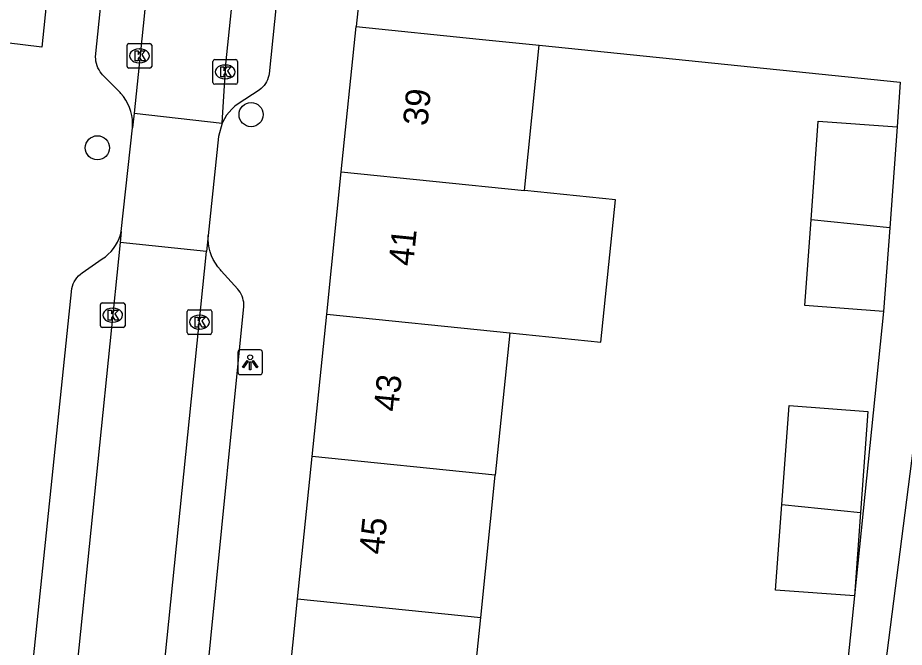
# Model space of a CAD drawing. Extents: x 160861 to 161308, y 384024 to 384878.
# Drawn here: x 161174.36 to 161210.23, y 384504.13 to 384529.61 of the extents above; entities that cross this region are included whole.
import ezdxf

# ---------------------------------------------------------------- set-up
doc = ezdxf.new("R2010")
doc.units = 0
for name, color, linetype in [('IMGEO_Boom', 7, 'Continuous'), ('IMGEO_Kolk', 7, 'Continuous'), ('IMGEO_Lichtpunt', 7, 'Continuous'), ('IMGEO_Pand', 7, 'Continuous'), ('IMGEO_Pand_nummerreeks', 7, 'Continuous'), ('IMGEO_Rijbaan_lokaal_open', 7, 'Continuous'), ('IMGEO_Voetpad_open', 7, 'Continuous')]:
    doc.layers.add(name, color=color, linetype=linetype)

msp = doc.modelspace()

# ---------------------------------------------------------------- linework, layer by layer
at = {"layer": 'IMGEO_Boom'}
for centre in [(161183.802, 384525.691), (161177.583, 384524.347)]:
    msp.add_circle(centre, 0.489, dxfattribs=at)
at = {"layer": 'IMGEO_Kolk'}
for p, q in [((161178.859, 384528.571), (161179.711, 384528.571)), ((161178.784, 384527.645), (161178.784, 384528.497)), ((161179.272, 384528.351), (161179.297, 384528.351)), ((161179.785, 384528.497), (161179.785, 384527.645)), ((161182.254, 384526.993), (161182.254, 384527.845)), ((161182.329, 384527.919), (161183.181, 384527.919)), ((161183.255, 384527.845), (161183.255, 384526.993)), ((161179.711, 384527.571), (161178.859, 384527.571)), ((161179.295, 384527.791), (161179.27, 384527.791)), ((161182.742, 384527.699), (161182.767, 384527.699)), ((161182.765, 384527.139), (161182.74, 384527.139)), ((161183.181, 384526.919), (161182.329, 384526.919)), ((161177.703, 384517.146), (161177.703, 384517.998)), ((161177.778, 384518.072), (161178.63, 384518.072)), ((161178.191, 384517.852), (161178.216, 384517.852)), ((161178.704, 384517.998), (161178.704, 384517.146)), ((161181.289, 384517.791), (161182.141, 384517.791)), ((161181.214, 384516.865), (161181.214, 384517.717)), ((161181.702, 384517.571), (161181.727, 384517.571)), ((161182.215, 384517.717), (161182.215, 384516.865)), ((161178.63, 384517.072), (161177.778, 384517.072)), ((161178.214, 384517.292), (161178.189, 384517.292)), ((161182.141, 384516.791), (161181.289, 384516.791)), ((161181.725, 384517.011), (161181.7, 384517.011))]:
    msp.add_line(p, q, dxfattribs=at)
for points in [[(161178.859, 384528.571), (161179.711, 384528.571)], [(161178.784, 384527.645), (161178.784, 384528.497)], [(161179.105, 384528.271), (161179.228, 384528.271), (161179.228, 384528.12), (161179.358, 384528.271), (161179.522, 384528.271), (161179.376, 384528.12), (161179.529, 384527.871), (161179.377, 384527.871), (161179.292, 384528.035), (161179.228, 384527.968), (161179.228, 384527.871), (161179.105, 384527.871), (161179.105, 384528.271)], [(161179.785, 384528.497), (161179.785, 384527.645)], [(161182.254, 384526.993), (161182.254, 384527.845)], [(161182.329, 384527.919), (161183.181, 384527.919)], [(161183.255, 384527.845), (161183.255, 384526.993)], [(161179.711, 384527.571), (161178.859, 384527.571)], [(161182.575, 384527.619), (161182.698, 384527.619), (161182.698, 384527.468), (161182.828, 384527.619), (161182.992, 384527.619), (161182.846, 384527.468), (161182.999, 384527.219), (161182.847, 384527.219), (161182.762, 384527.383), (161182.698, 384527.316), (161182.698, 384527.219), (161182.575, 384527.219), (161182.575, 384527.619)], [(161183.181, 384526.919), (161182.329, 384526.919)], [(161177.703, 384517.146), (161177.703, 384517.998)], [(161177.778, 384518.072), (161178.63, 384518.072)], [(161178.024, 384517.772), (161178.147, 384517.772), (161178.147, 384517.621), (161178.277, 384517.772), (161178.441, 384517.772), (161178.295, 384517.621), (161178.448, 384517.372), (161178.296, 384517.372), (161178.211, 384517.536), (161178.147, 384517.469), (161178.147, 384517.372), (161178.024, 384517.372), (161178.024, 384517.772)], [(161178.704, 384517.998), (161178.704, 384517.146)], [(161181.289, 384517.791), (161182.141, 384517.791)], [(161181.214, 384516.865), (161181.214, 384517.717)], [(161181.535, 384517.491), (161181.658, 384517.491), (161181.658, 384517.34), (161181.788, 384517.491), (161181.952, 384517.491), (161181.806, 384517.34), (161181.959, 384517.091), (161181.807, 384517.091), (161181.722, 384517.255), (161181.658, 384517.188), (161181.658, 384517.091), (161181.535, 384517.091), (161181.535, 384517.491)], [(161182.215, 384517.717), (161182.215, 384516.865)], [(161178.63, 384517.072), (161177.778, 384517.072)], [(161182.141, 384516.791), (161181.289, 384516.791)]]:
    msp.add_lwpolyline(points, dxfattribs=at)
for centre, start, end in [((161178.861, 384528.495), 91.552, 178.448), ((161178.861, 384528.495), 91.552, 178.448), ((161179.709, 384528.495), 1.552, 88.448), ((161179.709, 384528.495), 1.552, 88.448), ((161182.331, 384527.843), 91.552, 178.448), ((161182.331, 384527.843), 91.552, 178.448), ((161183.179, 384527.843), 1.552, 88.448), ((161183.179, 384527.843), 1.552, 88.448), ((161178.861, 384527.647), 181.552, 268.448), ((161178.861, 384527.647), 181.552, 268.448), ((161179.709, 384527.647), 271.552, 358.448), ((161179.709, 384527.647), 271.552, 358.448), ((161182.331, 384526.995), 181.552, 268.448), ((161182.331, 384526.995), 181.552, 268.448), ((161183.179, 384526.995), 271.552, 358.448), ((161183.179, 384526.995), 271.552, 358.448), ((161177.78, 384517.996), 91.552, 178.448), ((161177.78, 384517.996), 91.552, 178.448), ((161178.628, 384517.996), 1.552, 88.448), ((161178.628, 384517.996), 1.552, 88.448), ((161181.291, 384517.715), 91.552, 178.448), ((161181.291, 384517.715), 91.552, 178.448), ((161182.139, 384517.715), 1.552, 88.448), ((161182.139, 384517.715), 1.552, 88.448), ((161177.78, 384517.148), 181.552, 268.448), ((161177.78, 384517.148), 181.552, 268.448), ((161178.628, 384517.148), 271.552, 358.448), ((161178.628, 384517.148), 271.552, 358.448), ((161181.291, 384516.867), 181.552, 268.448), ((161181.291, 384516.867), 181.552, 268.448), ((161182.139, 384516.867), 271.552, 358.448), ((161182.139, 384516.867), 271.552, 358.448)]:
    msp.add_arc(centre, 0.0765, start, end, dxfattribs=at)
for centre, major_axis, ratio, start_param, end_param in [((161179.271, 384528.071), (-0.387, 0.002), 0.722429, 4.712389, 7.853982), ((161179.296, 384528.071), (-0.39, 0.002), 0.717154, 1.570796, 4.712389), ((161182.741, 384527.419), (-0.387, 0.002), 0.722429, 4.712389, 7.853982), ((161182.766, 384527.419), (-0.39, 0.002), 0.717154, 1.570796, 4.712389), ((161178.19, 384517.572), (-0.387, 0.002), 0.722429, 4.712389, 7.853982), ((161178.215, 384517.572), (-0.39, 0.002), 0.717154, 1.570796, 4.712389), ((161181.701, 384517.291), (-0.387, 0.002), 0.722429, 4.712389, 7.853982), ((161181.726, 384517.291), (-0.39, 0.002), 0.717154, 1.570796, 4.712389)]:
    msp.add_ellipse(centre, major_axis=major_axis, ratio=ratio, start_param=start_param, end_param=end_param, dxfattribs=at)
at = {"layer": 'IMGEO_Lichtpunt'}
for p, q in [((161183.266, 384516.07), (161183.266, 384515.263)), ((161183.266, 384516.07), (161183.266, 384515.263)), ((161184.168, 384516.165), (161183.36, 384516.165)), ((161184.168, 384516.165), (161183.36, 384516.165)), ((161184.262, 384515.263), (161184.262, 384516.07)), ((161184.262, 384515.263), (161184.262, 384516.07)), ((161183.36, 384515.169), (161184.168, 384515.169)), ((161183.36, 384515.169), (161184.168, 384515.169))]:
    msp.add_line(p, q, dxfattribs=at)
for points in [[(161183.64, 384515.734), (161183.679, 384515.706), (161183.491, 384515.444), (161183.453, 384515.471), (161183.64, 384515.734)], [(161183.742, 384515.686), (161183.789, 384515.686), (161183.789, 384515.364), (161183.742, 384515.364), (161183.742, 384515.686)], [(161183.852, 384515.706), (161183.89, 384515.733), (161184.077, 384515.471), (161184.038, 384515.443), (161183.852, 384515.706)]]:
    msp.add_lwpolyline(points, dxfattribs=at)
msp.add_circle((161183.765, 384515.868), 0.0994, dxfattribs=at)
for centre, start, end in [((161183.36, 384516.07), 90, 180), ((161183.36, 384516.07), 90, 180), ((161184.168, 384516.07), 0, 90), ((161184.168, 384516.07), 0, 90), ((161183.36, 384515.263), 180, 270), ((161183.36, 384515.263), 180, 270), ((161184.168, 384515.263), 270, 0), ((161184.168, 384515.263), 270, 360)]:
    msp.add_arc(centre, 0.0946, start, end, dxfattribs=at)
at = {"layer": 'IMGEO_Pand'}
for points in [[(161187.451, 384523.374), (161188.052, 384529.256)], [(161188.052, 384529.256), (161193.027, 384528.747), (161195.459, 384528.498)], [(161194.858, 384522.617), (161195.459, 384528.498)], [(161206.458, 384521.431), (161206.75, 384525.429), (161209.939, 384525.196)], [(161209.939, 384525.196), (161209.64, 384521.106)], [(161186.862, 384517.614), (161187.451, 384523.374)], [(161187.451, 384523.374), (161194.858, 384522.617)], [(161194.269, 384516.857), (161197.954, 384516.48), (161198.543, 384522.24), (161194.858, 384522.617)], [(161209.392, 384517.725), (161206.204, 384517.959), (161206.458, 384521.431)], [(161209.64, 384521.106), (161206.458, 384521.431)], [(161209.64, 384521.106), (161209.392, 384517.725)], [(161186.273, 384511.854), (161186.862, 384517.614)], [(161186.862, 384517.614), (161194.269, 384516.857)], [(161194.269, 384516.857), (161193.68, 384511.097)], [(161205.28, 384509.911), (161205.572, 384513.909), (161208.761, 384513.676), (161208.462, 384509.586)], [(161185.684, 384506.093), (161186.273, 384511.854)], [(161193.68, 384511.097), (161186.273, 384511.854)], [(161193.091, 384505.336), (161193.68, 384511.097)], [(161208.214, 384506.205), (161205.026, 384506.439), (161205.28, 384509.911)], [(161205.28, 384509.911), (161208.462, 384509.586)], [(161208.462, 384509.586), (161208.214, 384506.205)], [(161185.083, 384500.212), (161185.095, 384500.333), (161185.684, 384506.093)], [(161185.684, 384506.093), (161193.091, 384505.336)], [(161192.489, 384499.455), (161192.545, 384500), (161193.091, 384505.336)]]:
    msp.add_lwpolyline(points, dxfattribs=at)
at = {"layer": 'IMGEO_Rijbaan_lokaal_open'}
for points in [[(161186.48, 384598.207), (161179.307, 384528.096), (161179.065, 384525.749)], [(161182.633, 384525.349), (161182.785, 384527.736), (161190.047, 384597.857)], [(161179.065, 384525.749), (161179.004, 384525.152)], [(161179.065, 384525.749), (161182.633, 384525.349)], [(161182.633, 384525.349), (161182.485, 384524.807), (161182.07, 384520.801)], [(161178.551, 384520.962), (161179.004, 384525.152)], [(161178.551, 384520.962), (161178.506, 384520.519)], [(161182.07, 384520.801), (161182.004, 384520.149)], [(161178.506, 384520.519), (161176.411, 384500), (161175.931, 384495.301)], [(161182.004, 384520.149), (161178.506, 384520.519)], [(161179.332, 384493.905), (161179.952, 384500), (161182.004, 384520.149)]]:
    msp.add_lwpolyline(points, dxfattribs=at)
at = {"layer": 'IMGEO_Voetpad_open'}
for points in [[(161185.695, 384432.994), (161189.991, 384439.907), (161201.696, 384458.913), (161203.982, 384463.225), (161205.809, 384471.484), (161207.136, 384481.547), (161208.737, 384497.685), (161211.066, 384515.775), (161212.573, 384530.677), (161214.362, 384549.557), (161218.539, 384591.638), (161224.003, 384644.44)], [(161183.719, 384609.738), (161175.337, 384528.423), (161171.692, 384528.87)], [(161179.004, 384525.152), (161179.01, 384525.32), (161179.001, 384525.488), (161178.976, 384525.655), (161178.937, 384525.819), (161178.884, 384525.978), (161178.816, 384526.133), (161178.735, 384526.28), (161178.641, 384526.42), (161178.535, 384526.551), (161178.509, 384526.58), (161177.795, 384527.302), (161177.753, 384527.349), (161177.697, 384527.423), (161177.648, 384527.501), (161177.606, 384527.584), (161177.571, 384527.67), (161177.544, 384527.758), (161177.526, 384527.849), (161177.515, 384527.941), (161177.513, 384528.033), (161181.919, 384570.937)], [(161185.116, 384533.05), (161184.533, 384527.339), (161184.521, 384527.275), (161184.497, 384527.188), (161184.465, 384527.104), (161184.426, 384527.023), (161184.381, 384526.945), (161184.328, 384526.873), (161184.269, 384526.805), (161184.204, 384526.742), (161184.134, 384526.686), (161183.283, 384526.126), (161183.15, 384526.027), (161183.027, 384525.916), (161182.914, 384525.795), (161182.813, 384525.664), (161182.723, 384525.525), (161182.646, 384525.378), (161182.633, 384525.349)], [(161188.382, 384532.327), (161188.217, 384530.792), (161188.052, 384529.256)], [(161195.459, 384528.498), (161210.071, 384527.002), (161209.939, 384525.196)], [(161175.004, 384503.693), (161176.544, 384518.648), (161176.57, 384518.743), (161176.605, 384518.835), (161176.648, 384518.923), (161176.699, 384519.007), (161176.757, 384519.087), (161176.822, 384519.161), (161176.894, 384519.229), (161176.971, 384519.29), (161177.779, 384519.852), (161177.906, 384519.94), (161178.025, 384520.04), (161178.135, 384520.149), (161178.234, 384520.268), (161178.322, 384520.396), (161178.399, 384520.531), (161178.463, 384520.672), (161178.514, 384520.818), (161178.551, 384520.962)], [(161181.727, 384500), (161183.508, 384517.918), (161183.509, 384518.006), (161183.502, 384518.093), (161183.487, 384518.18), (161183.465, 384518.265), (161183.435, 384518.347), (161183.398, 384518.427), (161183.354, 384518.502), (161183.303, 384518.574), (161183.263, 384518.622), (161182.59, 384519.372), (161182.561, 384519.403), (161182.453, 384519.533), (161182.356, 384519.672), (161182.273, 384519.819), (161182.203, 384519.973), (161182.147, 384520.132), (161182.105, 384520.296), (161182.078, 384520.463), (161182.067, 384520.632), (161182.07, 384520.801)], [(161209.392, 384517.725), (161208.214, 384506.205)], [(161208.214, 384506.205), (161207.023, 384494.563)]]:
    msp.add_lwpolyline(points, dxfattribs=at)

# ---------------------------------------------------------------- texts
at = {"layer": 'IMGEO_Pand_nummerreeks'}
for s, p in [('39', (161190.935, 384525.208)), ('41', (161190.355, 384519.536)), ('43', (161189.752, 384513.64)), ('45', (161189.161, 384507.856))]:
    msp.add_text(s, height=1, rotation=84.1619, dxfattribs=at).set_placement(p)

doc.saveas('drawing.dxf')
